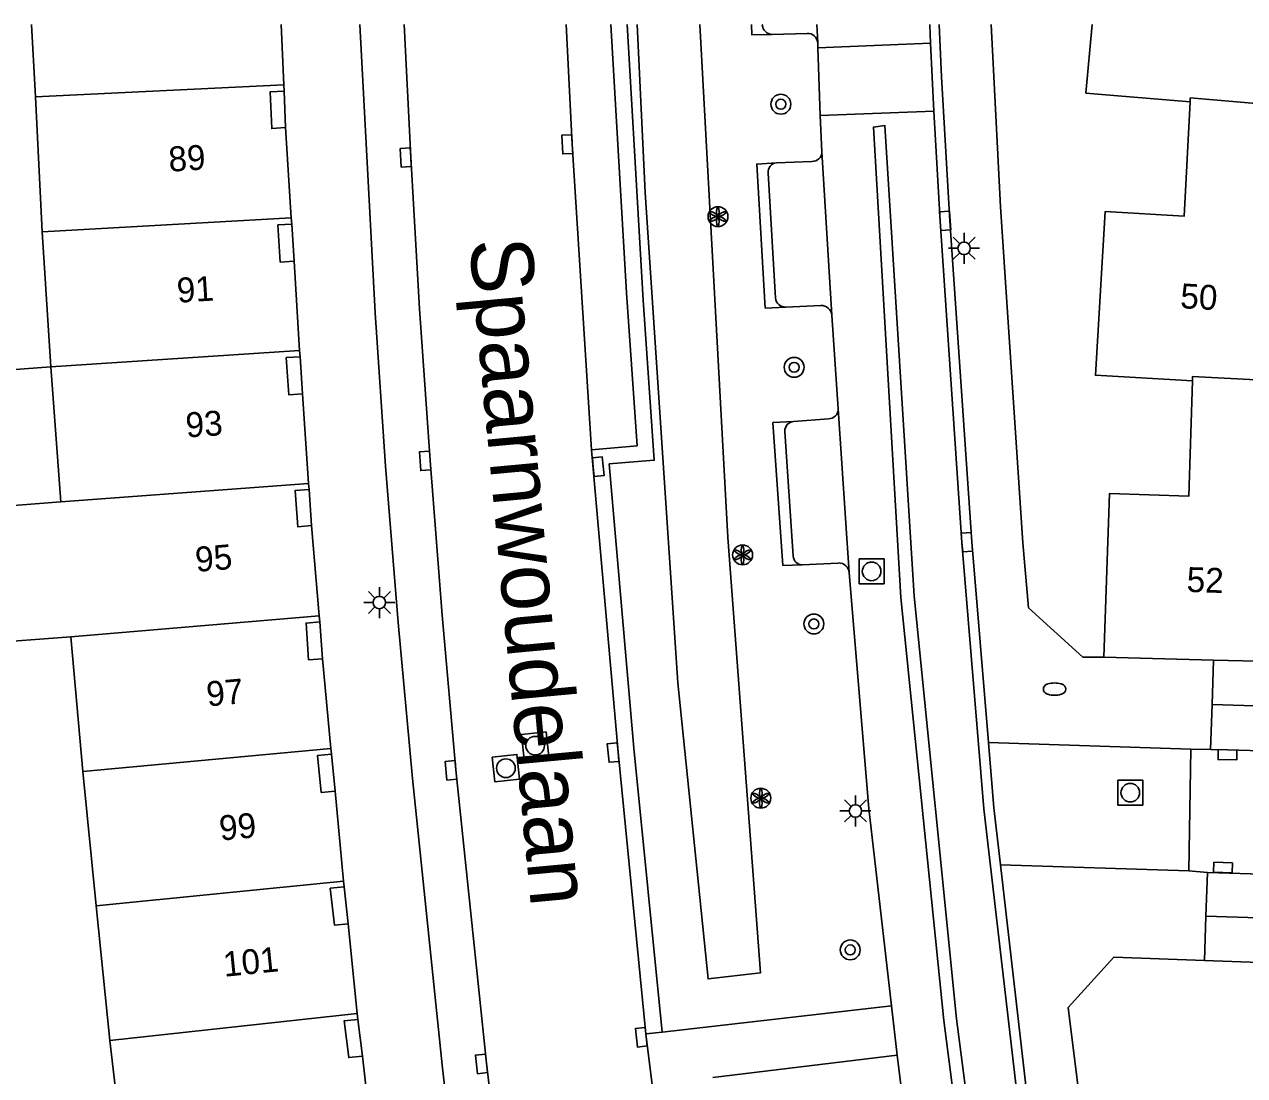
# Model space of a CAD drawing. Extents: x 125000 to 129004, y 397500 to 399008.
# Drawn here: x 126862.58 to 126911.63, y 398957.73 to 399000 of the extents above; entities that cross this region are included whole.
import ezdxf

# ---------------------------------------------------------------- set-up
doc = ezdxf.new("R2010")
doc.units = 0
for name, color, linetype in [('gg-anno-huisnummerreeks BGT', 7, 'Continuous'), ('gg-anno-openbare ruimte label', 7, 'Continuous'), ('gg-bbg-gedigitaliseerde bebouwing', 7, 'Continuous'), ('gg-bbg-hoofdgebouw', 7, 'Continuous'), ('gg-bbg-luifel en loopbrug', 7, 'Continuous'), ('gg-bbg-onder overbouw', 7, 'Continuous'), ('gg-bbg-pand overbouw', 7, 'Continuous'), ('gg-bbg-tussenscheiding', 7, 'Continuous'), ('gg-knt-verharding', 7, 'Continuous'), ('gg-knt-verharding nz', 7, 'Continuous'), ('gt-grn-groengrens', 7, 'Continuous'), ('gt-grn-weggrens', 7, 'Continuous'), ('gt-symb-boom', 7, 'Continuous'), ('gt-symb-brandkraan', 7, 'Continuous'), ('gt-symb-kolk', 7, 'Continuous'), ('gt-symb-lichtmast', 7, 'Continuous'), ('gt-symb-rioolschacht', 7, 'Continuous'), ('gt-symb-solitaire heester', 7, 'Continuous')]:
    doc.layers.add(name, color=color, linetype=linetype)

# ---------------------------------------------------------------- blocks, each defined once
blk = doc.blocks.new('gt0-KOLK')
at = {"layer": 'gt-symb-kolk'}
blk.add_lwpolyline([(0, 0), (0.375, 0), (0.375, 0.4), (-0.375, 0.4), (-0.375, 0), (0, 0)], dxfattribs=at)
blk = doc.blocks.new('gt0-BR')
at = {"layer": 'gt-symb-brandkraan'}
for centre, radius, start, end in [((-0.244, 0), 0.206, 107.5669, 252.4331), ((0.599, -2.664), 3, 106.892, 107.5669), ((0, -0.691), 0.938, 73.108, 106.892), ((-0.599, -2.664), 3, 72.4331, 73.108), ((0.244, 0), 0.206, 287.567, 72.4331), ((0.599, 2.664), 3, 252.4331, 253.108), ((0, 0.691), 0.938, 253.108, 286.8921), ((-0.599, 2.664), 3, 286.8921, 287.567)]:
    blk.add_arc(centre, radius, start, end, dxfattribs=at)
blk = doc.blocks.new('gt0-RS')
at = {"layer": 'gt-symb-rioolschacht'}
blk.add_lwpolyline([(-0.5, -0.5), (0.5, -0.5), (0.5, 0.5), (-0.5, 0.5)], close=True, dxfattribs=at)
blk.add_circle((0, 0), 0.375, dxfattribs=at)
blk = doc.blocks.new('gt0-SH')
at = {"layer": 'gt-symb-solitaire heester'}
blk.add_circle((0, 0), 0.4, dxfattribs=at)
for centre, start, end in [((-0.346, 0.2), 270, 30), ((-0.346, -0.2), 330, 90), ((0, 0.4), 210, 330), ((0.346, 0.2), 150, 270), ((0.346, -0.2), 90, 210), ((0, -0.4), 30, 150)]:
    blk.add_arc(centre, 0.4, start, end, dxfattribs=at)
blk = doc.blocks.new('gt0-BOOM')
at = {"layer": 'gt-symb-boom'}
for radius in [0.4, 0.2]:
    blk.add_circle((0, 0), radius, dxfattribs=at)
blk = doc.blocks.new('gt0-LMAST')
at = {"layer": 'gt-symb-lichtmast'}
for p, q in [((-0.005, 0.246), (-0.005, 0.621)), ((-0.182, 0.173), (-0.447, 0.438)), ((0.172, 0.173), (0.437, 0.438)), ((-0.255, -0.004), (-0.63, -0.004)), ((-0.182, -0.181), (-0.447, -0.446)), ((-0.005, -0.254), (-0.005, -0.629)), ((0.437, -0.446), (0.172, -0.181)), ((0.245, -0.004), (0.62, -0.004))]:
    blk.add_line(p, q, dxfattribs=at)
blk.add_circle((-0.005, -0.004), 0.25, dxfattribs=at)

msp = doc.modelspace()

# ---------------------------------------------------------------- linework, layer by layer
at = {"layer": 'gg-bbg-gedigitaliseerde bebouwing'}
msp.add_line((126864.041, 398980.798), (126860.451, 398980.529), dxfattribs=at)
msp.add_lwpolyline([(126860.451, 398980.529), (126860.858, 398975.104), (126864.448, 398975.373)], dxfattribs=at)
at = {"layer": 'gg-bbg-hoofdgebouw'}
for p, q in [((126862.866, 399000), (126863.016, 398997.084)), ((126872.9, 399000), (126873.004, 398997.565)), ((126873.004, 398997.565), (126873.015, 398997.319)), ((126863.295, 398991.661), (126863.016, 398997.084)), ((126873.074, 398995.848), (126873.307, 398992.224)), ((126873.307, 398992.224), (126873.323, 398991.974)), ((126863.633, 398986.232), (126863.295, 398991.661)), ((126873.416, 398990.477), (126873.642, 398986.884)), ((126873.642, 398986.884), (126873.657, 398986.639)), ((126863.633, 398986.232), (126864.041, 398980.798)), ((126873.759, 398985.149), (126874.004, 398981.546)), ((126874.004, 398981.546), (126874.02, 398981.303)), ((126874.12, 398979.848), (126874.433, 398976.213)), ((126874.433, 398976.213), (126874.453, 398975.979)), ((126864.923, 398969.964), (126864.448, 398975.373)), ((126874.558, 398974.496), (126874.896, 398970.883)), ((126910.389, 398974.439), (126905.98, 398974.553)), ((126913.98, 398974.346), (126910.389, 398974.439)), ((126874.896, 398970.883), (126874.917, 398970.657)), ((126864.923, 398969.964), (126865.467, 398964.561)), ((126875.066, 398969.169), (126875.407, 398965.557)), ((126875.407, 398965.557), (126875.429, 398965.321)), ((126865.467, 398964.561), (126866.012, 398959.139)), ((126875.591, 398963.839), (126875.958, 398960.235)), ((126875.958, 398960.235), (126875.983, 398959.99)), ((126866.012, 398959.139), (126866.648, 398953.737)), ((126876.17, 398958.517), (126876.565, 398954.92))]:
    msp.add_line(p, q, dxfattribs=at)
for points in [[(126905.5, 399000), (126905.257, 398997.239), (126909.442, 398996.885)], [(126909.442, 398996.885), (126909.205, 398992.29), (126906.031, 398992.479), (126905.638, 398985.892), (126909.536, 398985.669)], [(126909.536, 398985.669), (126909.388, 398981.026), (126906.2, 398981.133), (126905.98, 398974.553)]]:
    msp.add_lwpolyline(points, dxfattribs=at)
at = {"layer": 'gg-bbg-luifel en loopbrug'}
msp.add_lwpolyline([(126860.451, 398980.529), (126860.043, 398985.962), (126863.633, 398986.232)], dxfattribs=at)
at = {"layer": 'gg-bbg-onder overbouw'}
for points in [[(126873.074, 398995.848), (126872.519, 398995.812), (126872.46, 398997.295), (126873.015, 398997.319)], [(126873.416, 398990.477), (126872.861, 398990.442), (126872.768, 398991.938), (126873.323, 398991.974)], [(126873.759, 398985.149), (126873.204, 398985.111), (126873.102, 398986.604), (126873.657, 398986.639)], [(126874.12, 398979.848), (126873.566, 398979.8), (126873.465, 398981.265), (126874.02, 398981.303)], [(126874.558, 398974.496), (126874.004, 398974.444), (126873.899, 398975.931), (126874.453, 398975.979)], [(126875.066, 398969.169), (126874.512, 398969.117), (126874.363, 398970.605), (126874.917, 398970.657)], [(126875.591, 398963.839), (126875.038, 398963.783), (126874.875, 398965.269), (126875.429, 398965.321)], [(126876.17, 398958.517), (126875.617, 398958.456), (126875.43, 398959.934), (126875.983, 398959.99)]]:
    msp.add_lwpolyline(points, dxfattribs=at)
at = {"layer": 'gg-bbg-pand overbouw'}
for p, q in [((126873.074, 398995.848), (126873.015, 398997.319)), ((126873.416, 398990.477), (126873.323, 398991.974)), ((126873.759, 398985.149), (126873.657, 398986.639)), ((126874.12, 398979.848), (126874.02, 398981.303)), ((126874.558, 398974.496), (126874.453, 398975.979)), ((126875.066, 398969.169), (126874.917, 398970.657)), ((126875.591, 398963.839), (126875.429, 398965.321)), ((126876.17, 398958.517), (126875.983, 398959.99))]:
    msp.add_line(p, q, dxfattribs=at)
at = {"layer": 'gg-bbg-tussenscheiding'}
for p, q in [((126873.004, 398997.565), (126863.016, 398997.084)), ((126873.307, 398992.224), (126863.295, 398991.661)), ((126873.642, 398986.884), (126863.633, 398986.232)), ((126874.004, 398981.546), (126864.041, 398980.798)), ((126874.433, 398976.213), (126864.448, 398975.373)), ((126874.896, 398970.883), (126864.923, 398969.964)), ((126875.407, 398965.557), (126865.467, 398964.561)), ((126875.958, 398960.235), (126866.012, 398959.139))]:
    msp.add_line(p, q, dxfattribs=at)
for points in [[(126909.442, 398996.885), (126909.45, 398997.041), (126915.042, 398996.563), (126915.054, 398996.709)], [(126909.536, 398985.669), (126909.542, 398985.845), (126915.429, 398985.531), (126915.438, 398985.698)]]:
    msp.add_lwpolyline(points, dxfattribs=at)
at = {"layer": 'gg-knt-verharding'}
for p, q in [((126892.244, 399000), (126892.245, 398999.968)), ((126894.441, 399000), (126894.47, 398999.277)), ((126898.973, 399000), (126899.009, 398999.244)), ((126894.05, 398999.636), (126892.633, 398999.599)), ((126894.482, 398999.061), (126894.47, 398999.277)), ((126899.009, 398999.244), (126894.482, 398999.061)), ((126894.568, 398996.34), (126894.482, 398999.061)), ((126899.141, 398996.515), (126899.009, 398999.244)), ((126899.141, 398996.515), (126894.568, 398996.34)), ((126894.568, 398996.34), (126894.64, 398994.871)), ((126894.239, 398994.494), (126892.811, 398994.433)), ((126895.036, 398988.307), (126894.64, 398994.871)), ((126892.778, 398988.998), (126892.478, 398994.021)), ((126894.594, 398988.695), (126893.187, 398988.634)), ((126895.036, 398988.307), (126895.3, 398984.544)), ((126895.741, 398977.954), (126895.3, 398984.544)), ((126893.504, 398984.037), (126894.9, 398984.141)), ((126893.487, 398978.614), (126893.148, 398983.632)), ((126895.3, 398978.343), (126893.84, 398978.269)), ((126910.335, 398972.651), (126910.259, 398970.846)), ((126909.471, 398970.863), (126909.394, 398965.961)), ((126910.259, 398970.846), (126909.471, 398970.863)), ((126910.259, 398970.846), (126910.952, 398970.831)), ((126909.394, 398965.961), (126910.143, 398965.897)), ((126910.078, 398964.139), (126910.143, 398965.897)), ((126912.219, 398962.279), (126910.024, 398962.358)), ((126897.433, 398960.543), (126888.222, 398959.474)), ((126897.669, 398958.56), (126897.433, 398960.543)), ((126887.816, 398957.358), (126887.567, 398959.409)), ((126897.669, 398958.56), (126890.259, 398957.656)), ((126898.718, 398950.145), (126897.669, 398958.56))]:
    msp.add_line(p, q, dxfattribs=at)
for points in [[(126876.057, 399000), (126876.674, 398988.406), (126877.088, 398982.241), (126877.601, 398975.954), (126878.184, 398969.673), (126879.383, 398958.03), (126880.12, 398951.679)], [(126886.157, 399000), (126886.78, 398989.205), (126887.21, 398983.059), (126885.375, 398982.894)], [(126886.815, 399000), (126887.455, 398988.918), (126887.896, 398982.473), (126886.087, 398982.33), (126887.081, 398970.895), (126888.222, 398959.474)], [(126891.805, 399000), (126891.822, 398999.581), (126892.633, 398999.599)], [(126899.358, 399000), (126899.454, 398997.887), (126899.782, 398992.103), (126900.671, 398979.193), (126901.338, 398971.126)], [(126901.45, 399000), (126901.821, 398992.668), (126902.721, 398979.157), (126902.947, 398976.542), (126905.137, 398974.56), (126905.98, 398974.553)], [(126905.936, 398931.976), (126905.73, 398933.247), (126903.929, 398945.483), (126902.484, 398956.938), (126901.153, 398968.465), (126900.27, 398979.167), (126899.395, 398992.086), (126899.141, 398996.515)], [(126893.187, 398988.634), (126892.361, 398988.592), (126892.019, 398994.383), (126892.811, 398994.433)], [(126893.84, 398978.269), (126893.069, 398978.237), (126892.672, 398983.99), (126893.504, 398984.037)], [(126887.567, 398959.409), (126886.446, 398970.741), (126885.375, 398982.894)], [(126897.433, 398960.543), (126896.528, 398968.471), (126895.741, 398977.954)], [(126928.11, 398970.308), (126928.125, 398972.096), (126910.335, 398972.651)], [(126901.818, 398966.206), (126901.556, 398968.493), (126901.338, 398971.126)], [(126911.722, 398903.469), (126910.27, 398910.673), (126908.039, 398922.231), (126906.531, 398930.762), (126904.33, 398945.539), (126902.874, 398956.982), (126901.818, 398966.206)], [(126927.948, 398965.357), (126927.87, 398963.579), (126910.078, 398964.139)], [(126910.024, 398962.358), (126906.381, 398962.489), (126904.54, 398960.476)], [(126904.54, 398960.476), (126906.371, 398945.761), (126908.22, 398933.284), (126910.098, 398922.461), (126912.687, 398908.981)]]:
    msp.add_lwpolyline(points, dxfattribs=at)
for centre, radius, start, end in [((126892.649, 399000.004), 0.406, 185.155, 267.7205), ((126894.076, 398999.241), 0.396, 5.1897, 93.7651), ((126894.26, 398994.873), 0.38, 266.7581, 359.708), ((126892.85, 398994.061), 0.374, 95.9959, 186.1102), ((126893.174, 398989.031), 0.397, 184.7159, 271.9475), ((126894.62, 398988.279), 0.417, 3.8722, 93.5727), ((126894.907, 398984.534), 0.393, 268.9549, 1.4733), ((126893.533, 398983.653), 0.385, 94.2824, 183.0859), ((126893.855, 398978.637), 0.369, 183.6493, 267.664), ((126895.312, 398977.912), 0.432, 5.6387, 91.5312)]:
    msp.add_arc(centre, radius, start, end, dxfattribs=at)
at = {"layer": 'gg-knt-verharding nz'}
for p, q in [((126910.952, 398970.831), (126928.11, 398970.308)), ((126927.948, 398965.357), (126910.143, 398965.897))]:
    msp.add_line(p, q, dxfattribs=at)
for points in [[(126877.843, 399000), (126878.107, 398994.657), (126878.467, 398988.558), (126878.886, 398982.463), (126879.375, 398976.241), (126879.924, 398970.025), (126881.152, 398958.227), (126881.901, 398951.857)], [(126884.353, 399000), (126884.602, 398995.189), (126885.375, 398982.894)], [(126902.435, 398941.633), (126901.908, 398941.557), (126899.537, 398959.949), (126897.817, 398976.952), (126896.713, 398995.869), (126897.17, 398995.929), (126898.347, 398977.006), (126900.045, 398960.02), (126902.435, 398941.633)]]:
    msp.add_lwpolyline(points, dxfattribs=at)
at = {"layer": 'gt-grn-groengrens'}
msp.add_lwpolyline([(126889.727, 399000), (126890.858, 398979.374), (126892.175, 398961.866), (126890.064, 398961.621), (126888.841, 398973.528), (126887.533, 398993.244), (126887.215, 399000)], dxfattribs=at)
at = {"layer": 'gt-grn-weggrens'}
for p, q in [((126910.335, 398972.651), (126910.389, 398974.439)), ((126909.471, 398970.863), (126901.338, 398971.126)), ((126909.394, 398965.961), (126901.818, 398966.206)), ((126910.078, 398964.139), (126910.024, 398962.358)), ((126888.222, 398959.474), (126887.567, 398959.409))]:
    msp.add_line(p, q, dxfattribs=at)

# ---------------------------------------------------------------- block references
at = {"layer": 'gt-symb-boom'}
for p in [(126892.989, 398996.791), (126893.524, 398986.212), (126894.317, 398975.893), (126895.779, 398962.787)]:
    msp.add_blockref('gt0-BOOM', p, dxfattribs=at)
at = {"layer": 'gt-symb-brandkraan'}
msp.add_blockref('gt0-BR', (126903.993, 398973.273), dxfattribs=at)
at = {"layer": 'gt-symb-kolk'}
for p, rotation in [((126884.602, 398995.189), 93.09405805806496), ((126878.107, 398994.657), 93.09405805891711), ((126899.395, 398992.086), -86.12365883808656), ((126878.886, 398982.463), 94.18770451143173), ((126885.448, 398982.194), -84.31791505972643), ((126900.27, 398979.167), -85.28192900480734), ((126886.446, 398970.741), 95.3914633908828), ((126910.952, 398970.831), 178.73969615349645), ((126879.924, 398970.025), 95.3914633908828), ((126910.76, 398965.898), -1.775600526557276), ((126887.578, 398959.297), 96.37182240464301), ((126881.152, 398958.227), 96.42874774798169)]:
    msp.add_blockref('gt0-KOLK', p, dxfattribs=dict(at, rotation=rotation))
at = {"layer": 'gt-symb-lichtmast'}
for p in [(126900.361, 398991.002), (126876.853, 398976.757), (126895.992, 398968.377)]:
    msp.add_blockref('gt0-LMAST', p, dxfattribs=at)
at = {"layer": 'gt-symb-rioolschacht'}
for p in [(126896.638, 398978.008), (126907.038, 398969.109)]:
    msp.add_blockref('gt0-RS', p, dxfattribs=at)
at = {"layer": 'gt-symb-rioolschacht', "rotation": -83.74206608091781}
for p in [(126883.11, 398970.999), (126881.936, 398970.093)]:
    msp.add_blockref('gt0-RS', p, dxfattribs=at)
at = {"layer": 'gt-symb-solitaire heester'}
for p in [(126890.461, 398992.271), (126891.451, 398978.67), (126892.182, 398968.887)]:
    msp.add_blockref('gt0-SH', p, dxfattribs=at)

# ---------------------------------------------------------------- texts
at = {"layer": 'gg-anno-huisnummerreeks BGT'}
for s, rotation, p in [('89', 3.7, (126868.401, 398994.075)), ('91', 3.6, (126868.736, 398988.805)), ('50', 356.6, (126909.028, 398988.593)), ('93', 3.9, (126869.091, 398983.387)), ('95', 4.9, (126869.486, 398977.983)), ('52', 358.1, (126909.292, 398977.184)), ('97', 5.3, (126869.939, 398972.571)), ('99', 5.4, (126870.456, 398967.179)), ('101', 5.8, (126870.616, 398961.704))]:
    msp.add_text(s, height=1, rotation=rotation, dxfattribs=at).set_placement(p)
at = {"layer": 'gg-anno-openbare ruimte label'}
msp.add_text('Spaarnwoudelaan', height=2.5, rotation=275.3, dxfattribs=at).set_placement((126880.457, 398991.312))

doc.saveas('drawing.dxf')
